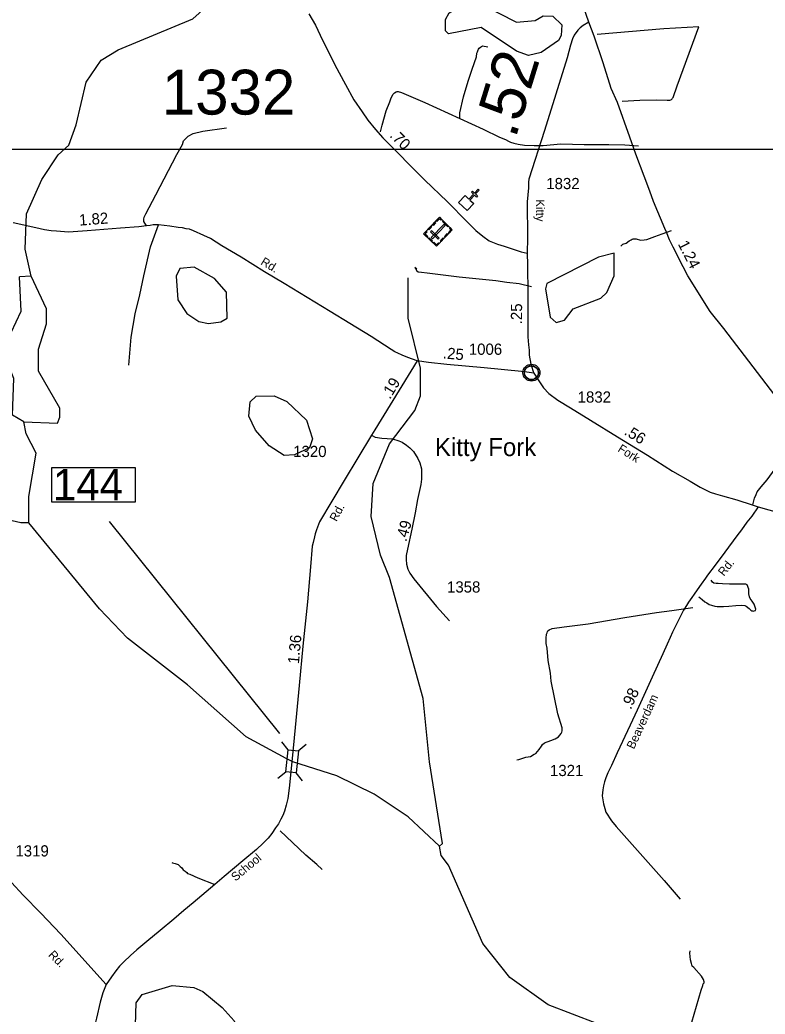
# Model space of a CAD drawing. Extents: x 2093524 to 2270757, y 289120 to 570408.
# Drawn here: x 2177691 to 2185998, y 469356 to 480435 of the extents above; entities that cross this region are included whole.
import ezdxf

# ---------------------------------------------------------------- set-up
doc = ezdxf.new("R2010")
doc.units = 0
for name, color, linetype in [('Exist Civil Demographics Community CELL', 7, 'Continuous'), ('Exist Civil Demographics Community Label', 7, 'Continuous'), ('Exist Cultural Cemetery CELL', 7, 'Continuous'), ('Exist Cultural Church CELL', 7, 'Continuous'), ('Exist Hydrographic Creek Single Shore', 7, 'Continuous'), ('Exist Hydrographic Lake Shore', 7, 'Continuous'), ('Exist Hydrographic Misc Water Feature', 7, 'Continuous'), ('Exist Hydrographic Pond Under 1500 Sq Ft', 7, 'Continuous'), ('Exist Road Non-System Type 51', 7, 'Continuous'), ('Exist Road Primary US Attributed', 7, 'Continuous'), ('Exist Road Primary US Mileage Hundredths English Label', 7, 'Continuous'), ('Exist Road Secondary Mileage Hundredths English Label', 7, 'Continuous'), ('Exist Road Secondary Structure Standard Bridge CELL', 7, 'Continuous'), ('Exist Road Secondary Structure Standard Bridge Number Label', 7, 'Continuous'), ('Exist Road Secondary Type 51 Attributed', 7, 'Continuous'), ('Exist Road Secondary Type 51 Label', 7, 'Continuous'), ('Exist Road Secondary Type 51 Number Label', 7, 'Continuous'), ('Map Preparation Inset Cut Line', 7, 'Continuous')]:
    doc.layers.add(name, color=color, linetype=linetype)

msp = doc.modelspace()

# ---------------------------------------------------------------- linework, layer by layer
at = {"layer": 'Exist Civil Demographics Community CELL'}
msp.add_lwpolyline([(2183315, 476516), (2183316, 476522), (2183318, 476528), (2183321, 476535), (2183324, 476541), (2183327, 476547), (2183331, 476552), (2183335, 476556), (2183339, 476561), (2183345, 476566), (2183350, 476569), (2183355, 476572), (2183360, 476575), (2183366, 476577), (2183371, 476579), (2183376, 476580), (2183381, 476581), (2183385, 476581), (2183391, 476582), (2183395, 476581), (2183401, 476581), (2183406, 476580), (2183411, 476579), (2183416, 476578), (2183421, 476576), (2183428, 476573), (2183434, 476570), (2183439, 476566), (2183444, 476562), (2183448, 476559), (2183452, 476555), (2183456, 476550), (2183459, 476545), (2183462, 476540), (2183464, 476535), (2183466, 476530), (2183468, 476525), (2183469, 476521), (2183470, 476515), (2183471, 476510), (2183471, 476504), (2183471, 476498), (2183470, 476492), (2183469, 476487), (2183468, 476481), (2183466, 476475), (2183464, 476470), (2183460, 476464), (2183457, 476458), (2183454, 476454), (2183449, 476449), (2183444, 476444), (2183439, 476440), (2183434, 476437), (2183430, 476434), (2183423, 476431), (2183416, 476428), (2183410, 476427), (2183403, 476425), (2183399, 476425), (2183394, 476425), (2183389, 476425), (2183385, 476425), (2183379, 476426), (2183373, 476427), (2183368, 476428), (2183363, 476430), (2183359, 476432), (2183355, 476434), (2183348, 476438), (2183342, 476443), (2183337, 476447), (2183333, 476452), (2183330, 476456), (2183327, 476460), (2183323, 476467), (2183321, 476471), (2183319, 476475), (2183317, 476483), (2183315, 476490), (2183314, 476495), (2183314, 476502), (2183314, 476506), (2183315, 476513)], close=True, dxfattribs=at)
for centre, radius in [((2183393, 476504), 94.3), ((2183392, 476504), 76.7)]:
    msp.add_circle(centre, radius, dxfattribs=at)
at = {"layer": 'Exist Cultural Cemetery CELL'}
for points in [[(2182335, 477913), (2182191, 478051), (2182367, 478235), (2182511, 478097)], [(2182325, 478175), (2182296, 478143), (2182287, 478151), (2182317, 478183)], [(2182391, 478212), (2182383, 478204), (2182367, 478219), (2182339, 478190), (2182331, 478197), (2182367, 478235)], [(2182462, 478129), (2182400, 478187), (2182408, 478196), (2182470, 478137)], [(2182221, 478082), (2182229, 478074), (2182207, 478051), (2182237, 478023), (2182229, 478015), (2182191, 478051)], [(2182280, 478127), (2182250, 478096), (2182242, 478103), (2182272, 478135)], [(2182353, 477991), (2182366, 478004), (2182281, 478085), (2182268, 478072)], [(2182277, 478010), (2182290, 477997), (2182430, 478143), (2182417, 478156)], [(2182463, 478047), (2182433, 478015), (2182425, 478023), (2182455, 478055)], [(2182487, 478120), (2182479, 478112), (2182495, 478097), (2182467, 478067), (2182475, 478060), (2182511, 478097)], [(2182282, 477964), (2182244, 478000), (2182252, 478008), (2182290, 477972)], [(2182365, 477944), (2182357, 477952), (2182335, 477929), (2182306, 477957), (2182298, 477949), (2182335, 477913)], [(2182417, 477998), (2182387, 477967), (2182378, 477975), (2182408, 478006)]]:
    msp.add_lwpolyline(points, close=True, dxfattribs=at)
at = {"layer": 'Exist Cultural Church CELL'}
msp.add_lwpolyline([(2182654, 478477), (2182695, 478439), (2182747, 478494), (2182724, 478516), (2182735, 478528), (2182758, 478506), (2182799, 478550), (2182811, 478539), (2182770, 478495), (2182793, 478473), (2182782, 478461), (2182759, 478483), (2182707, 478428), (2182749, 478388), (2182677, 478310), (2182581, 478399)], close=True, dxfattribs=at)
at = {"layer": 'Exist Hydrographic Creek Single Shore'}
for points in [[(2177818, 477580), (2177750, 477880), (2177764, 478273), (2177937, 478657), (2178119, 478932), (2178235, 479041), (2178317, 479266), (2178431, 479742), (2178596, 479985), (2178787, 480103), (2179618, 480447), (2179759, 480575), (2179866, 480750), (2179881, 481081), (2179754, 481389), (2179495, 481604), (2179302, 481864), (2179307, 482438), (2179289, 482579), (2179268, 482662)], [(2177792, 474832), (2177790, 475124), (2177871, 475608), (2177761, 475823), (2177736, 475955)], [(2177792, 474832), (2177700, 474830), (2176991, 474995)], [(2180734, 472168), (2180660, 472204), (2180213, 472448), (2179560, 473025), (2178891, 473547), (2178580, 473871), (2177792, 474832)], [(2182369, 471227), (2182017, 471555), (2181641, 471806), (2181223, 472011), (2180734, 472168)], [(2186921, 469118), (2186736, 469267), (2186619, 469318), (2186287, 469266), (2185813, 469111), (2185297, 468967), (2184914, 468916), (2184489, 468997), (2184121, 469253), (2183578, 469458), (2183152, 469765), (2182850, 470145), (2182470, 471018), (2182386, 471125), (2182369, 471227)]]:
    msp.add_lwpolyline(points, dxfattribs=at)
at = {"layer": 'Exist Hydrographic Lake Shore'}
msp.add_line((2177818, 477580), (2177685, 477573), dxfattribs=at)
for points in [[(2177736, 475955), (2177610, 476029), (2177625, 476439), (2177523, 476687), (2177539, 476831), (2177704, 477189), (2177685, 477573)], [(2177736, 475955), (2178111, 475941), (2178135, 476009), (2178135, 476107), (2177899, 476522), (2177898, 476765), (2177988, 477048), (2177987, 477216), (2177818, 477580)]]:
    msp.add_lwpolyline(points, dxfattribs=at)
at = {"layer": 'Exist Hydrographic Misc Water Feature'}
msp.add_lwpolyline([(2182369, 471227), (2182402, 471259), (2182255, 472167), (2182185, 472874), (2181810, 474220), (2181709, 474471), (2181607, 474903), (2181630, 475270), (2181810, 475712), (2182092, 476081), (2182157, 476247), (2182155, 476555), (2182019, 477112), (2182017, 477561)], dxfattribs=at)
at = {"layer": 'Exist Hydrographic Pond Under 1500 Sq Ft'}
for points in [[(2183633, 480478), (2183733, 480381), (2183726, 480263), (2183693, 480204), (2183502, 480070), (2183361, 480037), (2183227, 480086), (2182834, 480350), (2182468, 480281), (2182434, 480315), (2182434, 480440), (2182475, 480514), (2182649, 480616), (2182824, 480615), (2183225, 480411), (2183433, 480429), (2183525, 480480), (2183633, 480478)], [(2183669, 477063), (2183760, 477090), (2183859, 477216), (2184167, 477335), (2184233, 477399), (2184316, 477584), (2184314, 477834), (2184139, 477791), (2183566, 477498), (2183550, 477439), (2183602, 477123), (2183669, 477063)], [(2179795, 477052), (2179929, 477069), (2180003, 477110), (2179993, 477402), (2179859, 477552), (2179633, 477681), (2179475, 477665), (2179434, 477580), (2179452, 477314), (2179553, 477165), (2179687, 477073), (2179795, 477052)], [(2180637, 475582), (2180469, 475687), (2180318, 475864), (2180243, 476019), (2180258, 476180), (2180325, 476244), (2180525, 476246), (2180667, 476181), (2180884, 475974), (2180952, 475766), (2180919, 475665), (2180753, 475589), (2180637, 475582)], [(2179743, 468596), (2179543, 468627), (2179209, 468801), (2179083, 468967), (2178981, 469232), (2178988, 469481), (2179055, 469575), (2179387, 469676), (2179629, 469652), (2179729, 469610), (2179947, 469429), (2180081, 469282), (2180148, 469129), (2180150, 468857), (2180100, 468747), (2179993, 468647), (2179743, 468596)]]:
    msp.add_lwpolyline(points, dxfattribs=at)
at = {"layer": 'Exist Road Non-System Type 51'}
for points in [[(2184403, 479531), (2184601, 479542), (2184791, 479543), (2184905, 479541), (2184921, 479540), (2184935, 479540), (2184947, 479544), (2184955, 479548), (2184961, 479556), (2184967, 479562), (2184971, 479570), (2185016, 479700), (2185258, 480357), (2184869, 480335), (2184125, 480271)], [(2182593, 479337), (2182593, 479401), (2182636, 479577), (2182689, 479753), (2182732, 479887), (2182780, 480025), (2182785, 480063), (2182791, 480081), (2182795, 480092), (2182803, 480109), (2182811, 480119), (2182827, 480132), (2182849, 480146), (2182907, 480134)], [(2181710, 479186), (2181730, 479262), (2181775, 479422), (2181815, 479522), (2181826, 479556), (2181836, 479580), (2181852, 479606), (2181866, 479622), (2181884, 479633), (2181898, 479638), (2181908, 479639), (2181944, 479625), (2182204, 479516), (2182593, 479337)], [(2182593, 479337), (2182854, 479218), (2183038, 479129), (2183102, 479102), (2183138, 479082), (2183161, 479072), (2183195, 479060), (2183245, 479050), (2183315, 479041), (2183423, 479035), (2183523, 479036)], [(2179101, 478139), (2179071, 478187), (2179071, 478215), (2179077, 478235), (2179095, 478273), (2179205, 478484), (2179441, 478935), (2179504, 479047), (2179516, 479087), (2179538, 479111), (2179568, 479138), (2179622, 479168), (2179729, 479195), (2179993, 479232)], [(2183523, 479036), (2183720, 479053), (2183979, 479048), (2184256, 479048), (2184434, 479043), (2184586, 479032)], [(2178904, 476587), (2178931, 476899), (2178977, 477161), (2179026, 477371), (2179071, 477583), (2179147, 477906), (2179235, 478150)], [(2184389, 477915), (2184411, 477935), (2184448, 477946), (2184482, 477974), (2184504, 477986), (2184514, 477992), (2184526, 477994), (2184562, 477994), (2184610, 477982), (2184648, 477983), (2184678, 477989), (2184768, 478021), (2184852, 478050), (2184954, 478090)], [(2182115, 477657), (2182093, 477676), (2182107, 477652), (2182117, 477636), (2182123, 477630), (2182125, 477626), (2182139, 477627), (2182261, 477611), (2182587, 477573), (2182995, 477530), (2183118, 477512), (2183255, 477499), (2183395, 477466)], [(2185860, 475032), (2185872, 475075), (2185880, 475105), (2185898, 475145), (2185909, 475177), (2185953, 475231), (2186019, 475311), (2186108, 475432)], [(2185260, 474006), (2185295, 473978), (2185325, 473952), (2185347, 473938), (2185375, 473920), (2185399, 473914), (2185439, 473901), (2185463, 473897), (2185535, 473899), (2185595, 473902), (2185673, 473910), (2185737, 473914), (2185771, 473910), (2185787, 473903), (2185819, 473877), (2185837, 473859), (2185849, 473849), (2185857, 473849), (2185863, 473847), (2185875, 473849), (2185891, 473855), (2185893, 473867), (2185891, 473881), (2185876, 473923), (2185853, 473959), (2185832, 473989), (2185822, 474007), (2185818, 474039), (2185818, 474073), (2185818, 474091), (2185798, 474141), (2185783, 474149), (2185773, 474149), (2185735, 474146), (2185601, 474147), (2185522, 474151), (2185475, 474155), (2185451, 474153), (2185426, 474160), (2185413, 474171), (2185395, 474192)], [(2183229, 472191), (2183253, 472193), (2183331, 472218), (2183381, 472226), (2183423, 472252), (2183443, 472262), (2183479, 472304), (2183506, 472344), (2183518, 472362), (2183540, 472381), (2183608, 472407), (2183656, 472423), (2183694, 472447), (2183708, 472464), (2183724, 472482), (2183730, 472500), (2183735, 472514), (2183735, 472546), (2183688, 472703), (2183612, 473065), (2183604, 473155), (2183581, 473296), (2183568, 473434), (2183558, 473488), (2183556, 473526), (2183556, 473556), (2183559, 473578), (2183561, 473592), (2183569, 473606), (2183573, 473620), (2183577, 473628), (2183589, 473640), (2183623, 473653), (2183759, 473671), (2184024, 473707), (2184434, 473775), (2184788, 473831), (2184957, 473854), (2185191, 473887)], [(2181061, 470967), (2180999, 471023), (2180880, 471126), (2180730, 471267), (2180593, 471398)], [(2179383, 471046), (2179393, 471042), (2179421, 471034), (2179454, 471024), (2179478, 471002), (2179496, 470986), (2179512, 470966), (2179532, 470950), (2179550, 470935), (2179560, 470925), (2179584, 470915), (2179674, 470875), (2179863, 470800)], [(2185181, 469265), (2185285, 469622), (2185305, 469676), (2185309, 469694), (2185317, 469704), (2185317, 469716), (2185315, 469726), (2185314, 469736), (2185311, 469741), (2185290, 469780), (2185202, 469877), (2185186, 469891), (2185177, 469921), (2185165, 469961), (2185157, 470034), (2185162, 470061)]]:
    msp.add_lwpolyline(points, dxfattribs=at)
at = {"layer": 'Exist Road Primary US Attributed'}
for points in [[(2184034, 480411), (2183976, 480569)], [(2187243, 474769), (2186736, 475432), (2186359, 475914), (2186240, 476077), (2185539, 476998), (2185384, 477186), (2185138, 477582), (2185083, 477683), (2184971, 477901), (2184932, 477986), (2184897, 478070), (2184880, 478109), (2184754, 478412), (2184712, 478528), (2184649, 478693), (2184557, 478940), (2184489, 479129), (2184352, 479513), (2184283, 479670), (2184191, 479955), (2184093, 480253), (2184034, 480411)]]:
    msp.add_lwpolyline(points, dxfattribs=at)
at = {"layer": 'Exist Road Secondary Structure Standard Bridge CELL'}
for p, q in [((2180680, 472303), (2180609, 472390)), ((2180793, 472291), (2180881, 472363)), ((2180567, 471984), (2180655, 472056)), ((2180841, 471957), (2180770, 472044))]:
    msp.add_line(p, q, dxfattribs=at)
msp.add_lwpolyline([(2180655, 472056), (2180680, 472303), (2180795, 472291), (2180770, 472044)], close=True, dxfattribs=at)
at = {"layer": 'Exist Road Secondary Structure Standard Bridge Number Label'}
msp.add_line((2180589, 472483), (2178688, 474846), dxfattribs=at)
msp.add_lwpolyline([(2178047, 475446), (2178976, 475446), (2178976, 475062), (2178047, 475062)], close=True, dxfattribs=at)
at = {"layer": 'Exist Road Secondary Type 51 Attributed'}
for points in [[(2180913, 480503), (2180986, 480375), (2181038, 480264), (2181201, 479933), (2181321, 479715), (2181415, 479546), (2181505, 479409), (2181568, 479316), (2181653, 479212), (2181735, 479122), (2182206, 478649), (2182453, 478411), (2182679, 478181), (2182773, 478089), (2182850, 478024), (2182921, 477974), (2183015, 477936), (2183090, 477912), (2183280, 477850), (2183346, 477837)], [(2184034, 480411), (2183970, 480374), (2183937, 480347), (2183909, 480322), (2183869, 480264), (2183851, 480224), (2183828, 480152), (2183791, 480014), (2183539, 479201), (2183365, 478662), (2183361, 478626), (2183359, 478562), (2183347, 478406), (2183348, 478006), (2183346, 477837)], [(2182121, 476637), (2182015, 476672), (2181951, 476700), (2181902, 476722), (2181872, 476737), (2181828, 476763), (2181607, 476908), (2181369, 477053), (2181148, 477187), (2180636, 477496), (2180416, 477629), (2180157, 477790), (2179940, 477918), (2179814, 478000), (2179742, 478033), (2179627, 478084), (2179582, 478102), (2179544, 478106), (2179505, 478118), (2179455, 478122), (2179363, 478135), (2179235, 478150), (2179219, 478150), (2179205, 478152), (2179177, 478152), (2179142, 478144), (2179101, 478139), (2179018, 478129), (2178812, 478114), (2178440, 478086), (2178232, 478069), (2178098, 478080), (2178038, 478083), (2177966, 478095), (2177870, 478119), (2177616, 478173)], [(2183346, 477837), (2183350, 477707), (2183348, 477652), (2183353, 477429), (2183351, 477136), (2183354, 476902), (2183359, 476815), (2183366, 476754), (2183366, 476700), (2183387, 476600), (2183398, 476564), (2183409, 476529), (2183418, 476499)], [(2182121, 476637), (2181646, 475866), (2181611, 475809)], [(2183418, 476499), (2183341, 476508), (2183319, 476512), (2183281, 476516), (2182865, 476557), (2182451, 476596), (2182245, 476616), (2182121, 476637)], [(2183418, 476499), (2183482, 476401), (2183528, 476336), (2183588, 476273), (2183689, 476199), (2183828, 476111), (2184051, 475974), (2184352, 475788), (2184687, 475583), (2184967, 475408), (2185161, 475294), (2185273, 475229), (2185333, 475199), (2185385, 475173), (2185443, 475155), (2185524, 475131), (2185684, 475086), (2185853, 475031), (2185922, 475010)], [(2181611, 475809), (2181307, 475304), (2181167, 475072), (2181032, 474842), (2180997, 474751), (2180982, 474710), (2180973, 474675), (2180960, 474612), (2180949, 474570), (2180930, 474340), (2180895, 473950), (2180846, 473457), (2180802, 473020), (2180758, 472549), (2180721, 472168)], [(2181611, 475809), (2181652, 475784), (2181726, 475776), (2181844, 475767), (2181914, 475745), (2181953, 475730), (2182000, 475698), (2182039, 475666), (2182078, 475626), (2182128, 475546), (2182149, 475499), (2182166, 475433), (2182169, 475316), (2182159, 475259), (2182123, 475091), (2182096, 474942), (2182058, 474761), (2182010, 474536), (2181998, 474467), (2181996, 474422), (2182002, 474371), (2182016, 474315), (2182036, 474270), (2182083, 474207), (2182335, 473897), (2182481, 473738)], [(2185922, 475010), (2185848, 474904), (2185795, 474839), (2185735, 474753), (2185683, 474685), (2185547, 474503), (2185440, 474358), (2185357, 474249), (2185332, 474216), (2185284, 474146), (2185242, 474086), (2185207, 474035), (2185181, 474000), (2185144, 473945), (2185121, 473909), (2185087, 473857), (2185049, 473782), (2184966, 473611), (2184939, 473552), (2184905, 473478), (2184857, 473370), (2184737, 473110), (2184570, 472744), (2184494, 472578), (2184350, 472269), (2184285, 472125), (2184246, 472044), (2184223, 471991), (2184207, 471946), (2184195, 471899), (2184189, 471855), (2184182, 471787), (2184196, 471701), (2184210, 471648), (2184224, 471607), (2184285, 471509), (2184339, 471447), (2184874, 470847), (2185050, 470636)], [(2185922, 475010), (2186159, 474942), (2186369, 474884), (2186792, 474758), (2186930, 474715), (2186996, 474695), (2187022, 474689), (2187046, 474683), (2187084, 474692), (2187243, 474769)], [(2180721, 472168), (2180692, 471874), (2180678, 471759), (2180660, 471683), (2180639, 471618), (2180623, 471571), (2180599, 471528), (2180573, 471477), (2180541, 471431), (2180498, 471368), (2180457, 471317), (2180402, 471260), (2180330, 471192), (2180176, 471064), (2179967, 470890), (2179863, 470800), (2179623, 470598), (2179519, 470511), (2179407, 470416), (2179255, 470288), (2179104, 470166), (2178996, 470071), (2178923, 470009), (2178850, 469939), (2178800, 469889), (2178760, 469838), (2178711, 469770), (2178654, 469688)], [(2178654, 469688), (2178146, 470249), (2177925, 470480), (2177728, 470683), (2177597, 470822)], [(2178654, 469688), (2178617, 469593), (2178602, 469541), (2178587, 469489), (2178544, 469312), (2178505, 469147), (2178409, 468741), (2178348, 468473), (2178301, 468274)]]:
    msp.add_lwpolyline(points, dxfattribs=at)
at = {"layer": 'Map Preparation Inset Cut Line'}
msp.add_lwpolyline([(2227216, 438144), (2175307, 438144), (2175307, 478996), (2227216, 478996)], close=True, dxfattribs=at)

# ---------------------------------------------------------------- texts
at = {"layer": 'Exist Civil Demographics Community Label'}
msp.add_text('Kitty Fork', height=200, dxfattribs=at).set_placement((2182317, 475575))
at = {"layer": 'Exist Road Primary US Mileage Hundredths English Label'}
msp.add_text('1.24', height=125, rotation=297.0464, dxfattribs=at).set_placement((2185022, 477939))
at = {"layer": 'Exist Road Secondary Mileage Hundredths English Label'}
for s, height, rotation, p in [('.52', 500, 72.8128, (2183214, 479104)), ('.70', 125, 314.9092, (2181805, 479140)), ('1.82', 125, 4.3064, (2178355, 478142)), ('.25', 125, 89.7069, (2183288, 477043)), ('.25', 125, 354.5353, (2182402, 476664)), ('.19', 125, 58.7647, (2181816, 476200)), ('.56', 125, 328.573, (2184418, 475821)), ('.49', 125, 74.0713, (2181997, 474614)), ('1.36', 125, 84.897, (2180801, 473254)), ('.98', 125, 65.5671, (2184501, 472743))]:
    msp.add_text(s, height=height, rotation=rotation, dxfattribs=at).set_placement(p)
at = {"layer": 'Exist Road Secondary Structure Standard Bridge Number Label'}
msp.add_text('144', height=350, dxfattribs=at).set_placement((2178059, 475082))
at = {"layer": 'Exist Road Secondary Type 51 Label'}
for s, rotation, p in [('Kitty', 270.5179, (2183442, 478435)), ('Rd.', 328.9891, (2180367, 477715)), ('Fork', 327.6859, (2184348, 475633)), ('Rd.', 61.8559, (2181221, 474838)), ('Rd.', 51.6111, (2185538, 474230)), ('Beaverdam', 64.9763, (2184535, 472302)), ('School', 39.6885, (2180094, 470832)), ('Rd.', 314.3996, (2178002, 470010))]:
    msp.add_text(s, height=95, rotation=rotation, dxfattribs=at).set_placement(p)
at = {"layer": 'Exist Road Secondary Type 51 Number Label'}
for s, height, p in [('1332', 500, (2179273, 479380)), ('1832', 125, (2183558, 478549)), ('1006', 125, (2182695, 476703)), ('1832', 125, (2183908, 476170)), ('1320', 125, (2180737, 475564)), ('1358', 125, (2182452, 474054)), ('1321', 125, (2183600, 472009)), ('1319', 125, (2177641, 471113))]:
    msp.add_text(s, height=height, dxfattribs=at).set_placement(p)

doc.saveas('drawing.dxf')
